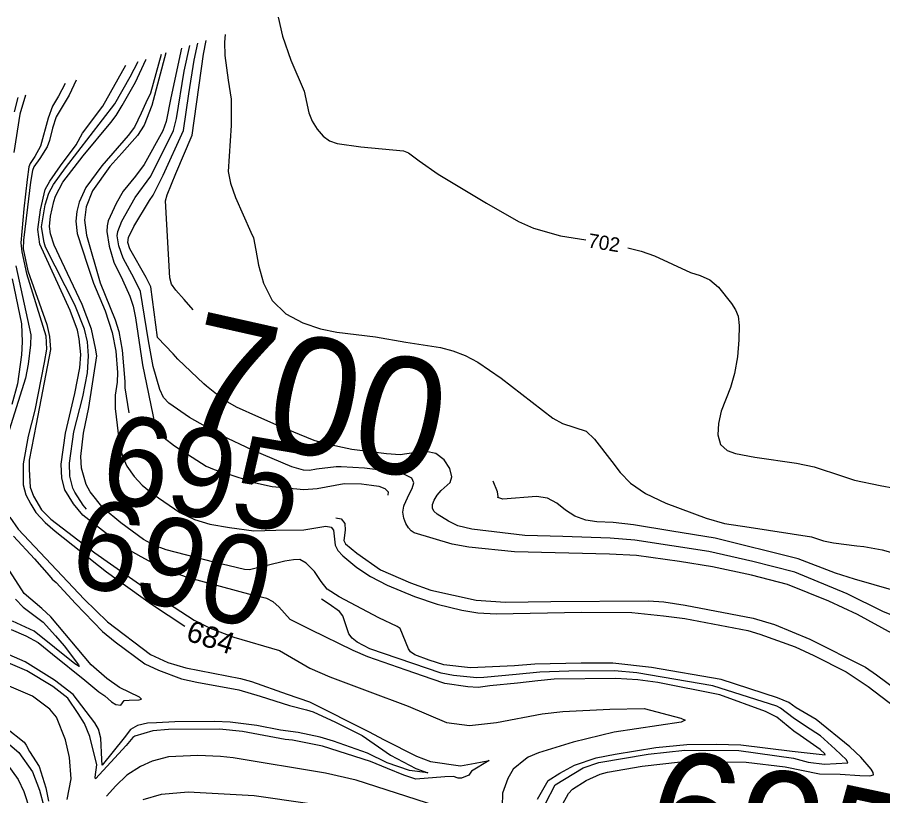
# Model space of a CAD drawing. Extents: x -291892836 to 2945206, y -477993085 to 1832792.
# Drawn here: x 1852494.3 to 1852737.2, y 545123 to 545341.5 of the extents above; entities that cross this region are included whole.
import ezdxf

# ---------------------------------------------------------------- set-up
doc = ezdxf.new("R2010")
doc.units = 0
for name, color, linetype in [('DT_X_Contour_Minor', 7, 'Continuous'), ('DT_X_Terrain_Ground_Line', 7, 'Continuous'), ('Level 19', 7, 'Continuous')]:
    doc.layers.add(name, color=color, linetype=linetype)

msp = doc.modelspace()

# ---------------------------------------------------------------- linework, layer by layer
at = {"layer": 'DT_X_Contour_Minor'}
for points in [[(1852567.51, 545341.45), (1852568.74, 545336.2), (1852571.07, 545329.46), (1852574.79, 545320.73), (1852576.09, 545314.64), (1852577.07, 545312.35), (1852578.47, 545310.05), (1852580.1, 545308.11), (1852581.89, 545306.81), (1852584.07, 545306.02), (1852590.67, 545305.1), (1852602.66, 545304.01), (1852604.07, 545303.46), (1852607.08, 545301.19), (1852612.41, 545297.46), (1852626, 545289.33), (1852634.99, 545284.18), (1852639.22, 545282.24), (1852646.8, 545280.13), (1852653.83, 545279.01)], [(1852552.6, 545336.67), (1852552.39, 545334.51), (1852552.51, 545330.69), (1852553.5, 545323.85)], [(1852585.23, 545215.26), (1852583.74, 545215.32), (1852578.27, 545214.61), (1852576.32, 545214.32), (1852574.64, 545214.35), (1852571.35, 545215.3), (1852560.29, 545219.95), (1852551.58, 545224.07), (1852542.63, 545229.18), (1852536.8, 545233.14), (1852535.32, 545234.79), (1852534.28, 545236.97), (1852532.45, 545243.49), (1852531.09, 545250.69), (1852528.82, 545264.49), (1852527.1, 545268.14), (1852524.01, 545273.83), (1852522.75, 545277.36), (1852522.34, 545280.09), (1852522.45, 545281.3), (1852523.63, 545284.23), (1852527.36, 545290.92), (1852531.72, 545296.91), (1852538.14, 545309.65), (1852538.92, 545313.02), (1852541.08, 545326.33), (1852542.66, 545333.51)], [(1852537.98, 545246.98), (1852533.6, 545251.63), (1852531.79, 545265.8), (1852530.4, 545268.47), (1852525.84, 545276.49), (1852525.29, 545278.25), (1852525.45, 545279.67), (1852527.01, 545282.76), (1852531.37, 545290.02), (1852532.44, 545291.58), (1852535.21, 545297.12), (1852540.94, 545309.69), (1852542.38, 545320), (1852543.95, 545329.46), (1852544.96, 545334.22)], [(1852541.07, 545262.29), (1852538.78, 545264.85), (1852537.58, 545266.6), (1852537.09, 545268.36), (1852535.9, 545289.95), (1852536.32, 545291.6), (1852538.74, 545297.64), (1852543.37, 545308.4), (1852546.49, 545331.15), (1852547.24, 545334.95)], [(1852534.61, 545331.04), (1852531.64, 545320.15), (1852530.36, 545317.45), (1852529.03, 545314.52), (1852527.2, 545310.59), (1852525.43, 545308.33), (1852518, 545299.78), (1852513.53, 545293.7), (1852511.63, 545289.56), (1852511.01, 545286.94), (1852510.65, 545284.24), (1852511.06, 545280.79), (1852513.95, 545271.92), (1852515.63, 545266.89), (1852518.93, 545259.06), (1852520.94, 545252.97), (1852521.91, 545247.72), (1852522.4, 545241.79), (1852522.27, 545239.02), (1852521.76, 545235.44), (1852521.76, 545231.65), (1852523.02, 545220.77), (1852523.87, 545218), (1852525.02, 545215.5), (1852527.06, 545212.63), (1852529.32, 545210.2), (1852532.38, 545207.67), (1852539.92, 545202.46), (1852544.02, 545200.54), (1852548.34, 545199.26), (1852553.8, 545198.28), (1852560.67, 545197.36), (1852566.86, 545197.52), (1852574.66, 545197.61), (1852580.92, 545198.67), (1852582.41, 545198.41), (1852583.06, 545197.54), (1852583.5, 545193.29), (1852584.29, 545191.83), (1852585.61, 545190.29), (1852589.61, 545187.01), (1852593.4, 545184.51), (1852598.1, 545182.13), (1852605.81, 545178.9), (1852612.09, 545176.76), (1852619.09, 545175.1), (1852623.59, 545174.38), (1852628.7, 545174.09), (1852652.66, 545174.48), (1852666.83, 545174.39), (1852675.71, 545173.52), (1852681.66, 545172.72), (1852699.37, 545169.37), (1852702.71, 545168.37), (1852712.61, 545164.77), (1852717.9, 545162.39), (1852726.92, 545157.75), (1852733.13, 545153.63), (1852742.56, 545146.45)], [(1852535.96, 545331.45), (1852532.07, 545316.71), (1852529.85, 545311.16), (1852528.04, 545308.31), (1852523.58, 545303.36), (1852520.22, 545299.56), (1852515.39, 545292.8), (1852513.61, 545288.26), (1852513.09, 545284.51), (1852513.72, 545280.36), (1852517.57, 545266.97), (1852521.74, 545256.57), (1852522.76, 545253.28), (1852523.72, 545248), (1852524.46, 545239.22), (1852524.46, 545237.5), (1852525.55, 545230.47)], [(1852540.34, 545332.8), (1852537.35, 545318.88), (1852536.09, 545312.25), (1852535.08, 545309.58), (1852529.89, 545300.14), (1852527.4, 545296.87), (1852524.02, 545292.68), (1852522, 545289.21), (1852519.74, 545284.36), (1852519.46, 545282.92), (1852519.42, 545281.3), (1852520.05, 545277.2), (1852521.4, 545272.71), (1852523.8, 545267.81), (1852525.85, 545263.18), (1852526.83, 545260.39), (1852527.49, 545257.13), (1852529.38, 545243.96), (1852532.87, 545227.2), (1852533.75, 545225.45), (1852535.53, 545223.47), (1852538.42, 545221.2), (1852547.33, 545215.5), (1852549.52, 545214.55), (1852561.15, 545210.84), (1852565.83, 545209.74), (1852574.69, 545208.93), (1852578.46, 545209.18), (1852585.98, 545210.64), (1852590.92, 545210.5), (1852593.68, 545210.13)], [(1852513.72, 545203.47), (1852512.8, 545204.57), (1852510.39, 545208.2), (1852509.89, 545209.32), (1852509.05, 545212.65), (1852508.88, 545216.38), (1852510.12, 545225.1), (1852512.7, 545234.97), (1852513.95, 545241.66), (1852514.28, 545246.44), (1852513.94, 545250.38), (1852513.14, 545253.9), (1852510.44, 545260.8), (1852502.19, 545276.99), (1852501.78, 545278.3), (1852501.1, 545282.69), (1852502.07, 545288.86), (1852503.09, 545292.1), (1852504.45, 545294.53), (1852507.8, 545299.21), (1852521.64, 545317.16), (1852525.98, 545324.73), (1852528.23, 545329.08)], [(1852648.96, 545123.65), (1852650.17, 545124.83), (1852653.97, 545127.27), (1852657.91, 545129.03), (1852659.98, 545129.6), (1852669.72, 545131.31), (1852680.42, 545132.54), (1852687.41, 545132.63), (1852698.89, 545132.45), (1852709.79, 545131.1), (1852719.43, 545129.18), (1852725.31, 545129.03), (1852730.8, 545128.71), (1852733.56, 545128.62), (1852734.67, 545128.9), (1852734.58, 545129.5), (1852734.01, 545130.45), (1852731.08, 545133.81), (1852727.99, 545136.75), (1852718.52, 545144.39), (1852712.89, 545147.65), (1852710.87, 545149.18), (1852707.71, 545150.45), (1852691.89, 545155.61), (1852672.27, 545158.97), (1852661.44, 545160.19), (1852652.55, 545160.2), (1852639.51, 545159.92), (1852633.87, 545159.48), (1852621.52, 545158.93), (1852614.04, 545159.76), (1852609.9, 545161.03), (1852605.88, 545162.59), (1852604.69, 545163.38), (1852604.04, 545164.24), (1852601.76, 545169.93), (1852600.86, 545170.5), (1852595.75, 545172.92), (1852584.6, 545178.87), (1852581.25, 545181.02), (1852579.59, 545183.16), (1852577.73, 545185.92), (1852575.39, 545188.26), (1852573.61, 545189.29), (1852571.77, 545189.18), (1852569.37, 545188.86), (1852559.45, 545186.43), (1852558.08, 545186.5), (1852549.4, 545188.51), (1852536.09, 545191.97), (1852532.81, 545193.27), (1852529.71, 545194.95), (1852523.31, 545199.56), (1852518.4, 545203.7), (1852514.76, 545208.29), (1852513.64, 545210.31), (1852512.27, 545214.89), (1852512.07, 545218.2), (1852512.83, 545224.72), (1852514.39, 545231.95), (1852516.55, 545246.41), (1852516.19, 545248.62), (1852515.06, 545253.93), (1852512.47, 545260.83), (1852506.73, 545272.9), (1852504.63, 545277.48), (1852503.59, 545280.68), (1852503.26, 545282.78), (1852503.57, 545285.63), (1852504.49, 545289.81), (1852505.01, 545291.3), (1852507.04, 545295.2), (1852512.8, 545302.54), (1852520.56, 545311.93), (1852522.03, 545313.88), (1852523.68, 545316.74), (1852527.42, 545323.29), (1852530.32, 545329.48), (1852530.41, 545329.75)], [(1852697.38, 545137.29), (1852711.8, 545135.49), (1852721.07, 545134.53), (1852720.98, 545134.79), (1852719.63, 545135.95), (1852714.07, 545139.88), (1852712.25, 545141.15), (1852707.48, 545145.06), (1852704.32, 545146.61), (1852691.52, 545151.29), (1852674.1, 545154.82), (1852668.47, 545155.56), (1852662.33, 545155.94), (1852644.94, 545155.68), (1852640.39, 545155.25), (1852634.71, 545154.64), (1852626.94, 545153.81), (1852623.68, 545153.41), (1852620.74, 545153.6), (1852614.33, 545154.53), (1852610.69, 545155.76), (1852603.45, 545158.25), (1852592.7, 545161.96), (1852588.55, 545163.76), (1852576.7, 545169.54), (1852570.84, 545172.5), (1852567.73, 545176.05), (1852566.08, 545177.42), (1852564.36, 545178.32), (1852560.32, 545179.32), (1852542.34, 545184.15), (1852535.57, 545186.49), (1852528.99, 545190.06), (1852525.23, 545192.24), (1852520.67, 545195.43), (1852512.7, 545201.75), (1852510.04, 545204.94), (1852507.64, 545208.87), (1852506.77, 545212.17), (1852506.59, 545216.07), (1852507.79, 545224.78), (1852510.45, 545235.9), (1852511.84, 545243.06), (1852512.1, 545246.85), (1852511.64, 545251.19), (1852511.12, 545253.64), (1852509.14, 545259.21), (1852500.62, 545277.78), (1852500.06, 545281.86), (1852500.78, 545287.46), (1852502.12, 545293.1), (1852503.35, 545295.51), (1852506.36, 545299.73), (1852510.75, 545305.64), (1852512.53, 545308.98), (1852518.24, 545316.53), (1852524.77, 545328.01)], [(1852510.81, 545323.78), (1852508.78, 545319.65), (1852505.13, 545313.54), (1852504.15, 545310.34), (1852503.3, 545306.86), (1852502.62, 545305.1), (1852500.59, 545301.84), (1852498.94, 545299.47), (1852498.5, 545298.43), (1852497.99, 545295.22), (1852497.16, 545288.2), (1852496.01, 545278.91), (1852495.94, 545276.47), (1852497.24, 545270.34), (1852502.57, 545255.22), (1852503.26, 545251.88), (1852503.56, 545248.21), (1852499.59, 545227.27), (1852497.62, 545217.18), (1852497.56, 545214.57), (1852497.91, 545209.64), (1852498.77, 545207.06), (1852501.03, 545203.28), (1852503.64, 545200.65), (1852516, 545191.16), (1852531.08, 545180.62), (1852543.9, 545172.27), (1852548.37, 545170.04), (1852555.07, 545167.5), (1852567.91, 545163.73), (1852576.4, 545158.83), (1852582.02, 545156.37), (1852592.47, 545152.49), (1852604.02, 545148.18), (1852614.8, 545143.56), (1852621.17, 545142.7), (1852628.78, 545143.57), (1852641.6, 545145.97), (1852647.41, 545146.68), (1852660.59, 545147.29), (1852670.25, 545147.46), (1852680.53, 545144.79), (1852681.71, 545144.17), (1852680.66, 545143.68), (1852661.84, 545140.81), (1852650.3, 545138.02), (1852640.57, 545135.09), (1852637.7, 545133.84), (1852636.93, 545133.31), (1852633.48, 545130.48), (1852631.93, 545127.82), (1852630.47, 545123.74), (1852630.42, 545119.99)], [(1852553.5, 545323.85), (1852554.27, 545318.48), (1852554.26, 545311.13), (1852553.5, 545298.17), (1852554.12, 545294.94), (1852555.53, 545290.88), (1852559.79, 545281.18), (1852560.57, 545279.59), (1852561.22, 545276.1), (1852561.95, 545271.94), (1852563.35, 545266.87), (1852565.85, 545262.01), (1852569.69, 545258.27), (1852574.41, 545255.68), (1852579.35, 545254.03), (1852583.96, 545253.11), (1852594.8, 545251.8), (1852603.31, 545250.25), (1852613.1, 545248.75), (1852616.55, 545247.85), (1852620.03, 545246.51), (1852623.53, 545244.67), (1852630.13, 545240.17), (1852644.58, 545228.98), (1852647.29, 545227.48), (1852653.94, 545225.28), (1852656.28, 545223.11), (1852661.13, 545216.83), (1852663.51, 545213.67), (1852666.42, 545210.7), (1852670.58, 545207.83), (1852676.33, 545205.09), (1852687.63, 545200.89), (1852692.79, 545199.38), (1852699.69, 545198.34)], [(1852507.7, 545322.87), (1852505.8, 545319.28), (1852504.15, 545316.53), (1852502.89, 545313.16), (1852500.82, 545305.3), (1852499.15, 545302.37), (1852497.84, 545300.46), (1852497.48, 545299.5), (1852497.02, 545295.96), (1852496.13, 545287.66), (1852495.3, 545278.13), (1852495.54, 545275.6), (1852496.87, 545269.52), (1852502.27, 545252.02), (1852502.49, 545248.36), (1852501.85, 545244.59), (1852499.17, 545231.2), (1852497.29, 545223.9), (1852495.87, 545216.18), (1852495.91, 545210.27), (1852496.65, 545207.46), (1852498.06, 545204.8), (1852499.51, 545202.5), (1852502.1, 545199.72), (1852504.88, 545197.21), (1852519.26, 545185.82), (1852531.94, 545176.75), (1852541.33, 545170.6)], [(1852496.56, 545319.6), (1852495.02, 545314.24), (1852493.33, 545303.52)], [(1852494.45, 545318.97), (1852493.4, 545314.95)], [(1852665.63, 545276.79), (1852669.45, 545275.8), (1852673.17, 545274.51), (1852683.24, 545269.81), (1852686, 545269.03), (1852688.7, 545267.77), (1852691.12, 545265.74), (1852694.77, 545261.1), (1852695.91, 545259.37), (1852696.61, 545257.59), (1852696.91, 545254.95), (1852696.86, 545250.94), (1852696.43, 545246.15), (1852695.62, 545241.46), (1852694.44, 545237.53), (1852691.9, 545230.89), (1852691.07, 545227.48), (1852690.9, 545224.24), (1852691.67, 545221.61), (1852693.51, 545219.93), (1852695.87, 545219.01), (1852701.31, 545218.06), (1852713.02, 545216.37), (1852718.01, 545215.32), (1852725.88, 545212.69), (1852729.29, 545211.53), (1852736.49, 545210.06), (1852744.57, 545208.57)], [(1852493.86, 545271.7), (1852498.03, 545252.36), (1852497.98, 545249.55), (1852497.31, 545244.07), (1852496.56, 545240.21), (1852488.81, 545215.8)], [(1852492.8, 545268.08), (1852495.4, 545255.45), (1852495.64, 545250.42), (1852495.48, 545246.71), (1852494.35, 545238.55), (1852492.74, 545232.83)], [(1852543.66, 545259.38), (1852541.07, 545262.29)], [(1852546.65, 545238.63), (1852539.37, 545245.51), (1852537.98, 545246.98)], [(1852562.09, 545229.28), (1852555.81, 545232.07), (1852553.41, 545233.42), (1852550.68, 545235.28), (1852547.36, 545237.97), (1852546.65, 545238.63)], [(1852647.42, 545195.71), (1852636.71, 545196.06), (1852621.88, 545197.79), (1852617.97, 545198.74), (1852615.3, 545200.04), (1852612.16, 545202), (1852611.23, 545202.85), (1852610.82, 545203.69), (1852610.87, 545204.7), (1852611.31, 545205.99), (1852612.1, 545207.4), (1852613.23, 545208.7), (1852615.79, 545210.89), (1852616.27, 545212.5), (1852615.66, 545214.81), (1852614.08, 545217.24), (1852611.78, 545219.02), (1852609.02, 545219.6), (1852606.19, 545219.36), (1852601.76, 545218.69), (1852597.87, 545218.99), (1852588.21, 545220.14), (1852580.8, 545221.74), (1852577.64, 545222.7), (1852567.77, 545226.76), (1852562.09, 545229.28)], [(1852602.89, 545204.55), (1852604.25, 545207.59), (1852605.14, 545209.27), (1852605.57, 545210.83), (1852604.99, 545212.15), (1852603.01, 545213.16), (1852599.88, 545213.91), (1852591.74, 545214.97), (1852585.23, 545215.26)], [(1852593.68, 545210.13), (1852595.72, 545209.86), (1852597.48, 545209.27), (1852598.4, 545208.28), (1852598.33, 545207.32)], [(1852678.03, 545197.25), (1852667.21, 545199.01), (1852661.57, 545199.7), (1852656.96, 545199.91), (1852653.84, 545200.38), (1852650.78, 545201.43), (1852648.15, 545203.19), (1852645.71, 545205.13), (1852643.08, 545206.54), (1852640.01, 545206.94), (1852630.58, 545206.2), (1852629.16, 545206.68), (1852629.25, 545207.02), (1852629.05, 545208.28), (1852627.85, 545211.31)], [(1852739.84, 545168.55), (1852730.13, 545173.84), (1852722.06, 545177.59), (1852710.44, 545182.29), (1852700.4, 545184.87), (1852689.45, 545187.28), (1852680.12, 545188.75), (1852668.07, 545190.44), (1852660.49, 545190.81), (1852633.82, 545191.41), (1852621.02, 545192.78), (1852616.32, 545193.59), (1852605.72, 545196.82), (1852604.79, 545197.39), (1852604.07, 545198.2), (1852603.34, 545199.4), (1852602.75, 545200.9), (1852602.5, 545202.55), (1852602.74, 545204.23), (1852602.89, 545204.55)], [(1852492.19, 545201.19), (1852494.51, 545197.78), (1852513, 545178.21), (1852519.61, 545171.79), (1852531.65, 545162.62), (1852536.5, 545160.38), (1852541.58, 545158.86), (1852556.94, 545155.91), (1852559.99, 545155.04), (1852570.04, 545151.52), (1852576.33, 545149.34), (1852592.89, 545141.05), (1852597.23, 545138.66), (1852606.29, 545134.09), (1852610.29, 545132.62), (1852618.73, 545131.37), (1852622.84, 545132.16), (1852626.71, 545132.88), (1852621.81, 545129.88), (1852621.05, 545128.82), (1852619.01, 545127.94), (1852618, 545127.98), (1852616.69, 545128.38), (1852614.31, 545128.28), (1852606.18, 545127.64), (1852602.79, 545128.8), (1852598.23, 545130.69), (1852593.43, 545132.62), (1852579.95, 545136.89), (1852571.55, 545138.56), (1852569.47, 545138.81), (1852557.46, 545141), (1852551.06, 545141.65), (1852536.68, 545141.61), (1852532.29, 545141.18), (1852527.24, 545139.77), (1852526.67, 545139.32), (1852524.83, 545137.15), (1852516.19, 545127.75), (1852516.09, 545128.22), (1852516.55, 545131.66), (1852514.67, 545139.66), (1852513.17, 545143.3), (1852511.34, 545146.04), (1852508.45, 545150.36), (1852504.2, 545153.7), (1852496.9, 545158.06), (1852485.48, 545162.93)], [(1852583.68, 545201.03), (1852585.23, 545200.75), (1852586.25, 545199.4), (1852586.29, 545197.54), (1852585.91, 545194.62), (1852586.37, 545193.7), (1852589.62, 545191.05), (1852596.18, 545186.43), (1852604.63, 545182.73), (1852610.31, 545180.74), (1852623.08, 545177.88), (1852631.31, 545177.3), (1852644.09, 545177.49), (1852671.47, 545177.74), (1852675.73, 545177.41), (1852681.78, 545176.53), (1852700.88, 545172.82), (1852706.83, 545171.1), (1852716.72, 545166.94), (1852732.39, 545159.04), (1852735.46, 545156.95), (1852746.7, 545148.6)], [(1852699.69, 545198.34), (1852717.25, 545195.69), (1852720.61, 545194.53), (1852723.39, 545193.96), (1852729.92, 545193.17)], [(1852493.17, 545195.83), (1852499.08, 545189.5), (1852503.2, 545184.78), (1852504.02, 545183.8), (1852505.15, 545182.87), (1852510.63, 545176.98), (1852518.2, 545169.1), (1852521.7, 545166.22), (1852530.09, 545159.98), (1852533.88, 545158.21), (1852540.38, 545155.81), (1852544.68, 545154.88), (1852556.45, 545152.71), (1852562.42, 545150.96), (1852570.67, 545148.29), (1852575.45, 545147.13), (1852577.31, 545146.58), (1852583.55, 545143.68), (1852591.08, 545139.93), (1852599.04, 545134.42), (1852606.17, 545130.61), (1852609.56, 545129.48), (1852604.4, 545130.05), (1852598.09, 545132.25), (1852592.55, 545134.94), (1852583.07, 545138.35), (1852579.28, 545139.48), (1852573.15, 545140.73), (1852568.13, 545141.45), (1852561.52, 545142.73), (1852554.02, 545143.68), (1852549.58, 545143.88), (1852538.49, 545143.77), (1852533.35, 545143.5), (1852530.86, 545143.33), (1852528.05, 545142.67), (1852526.03, 545141.56), (1852524.22, 545139.24), (1852518.12, 545131.57), (1852518.02, 545133.17), (1852517.67, 545139.18), (1852517.09, 545141.72), (1852516.07, 545143.45), (1852509.97, 545151.38), (1852504.72, 545155.44), (1852496.51, 545160.62), (1852486.58, 545164.88)], [(1852776.09, 545146.51), (1852760.08, 545161.04), (1852753.15, 545167.02), (1852749.81, 545169.3), (1852746.45, 545171), (1852737.23, 545174.7), (1852727.24, 545179.7), (1852712.55, 545185.76), (1852700.71, 545188.78), (1852688.43, 545191.53), (1852667.64, 545194.72), (1852660.71, 545195.27), (1852647.42, 545195.71)], [(1852753.88, 545176.4), (1852753.86, 545176.4), (1852745.2, 545179.23), (1852729.32, 545183.77), (1852723.94, 545185.49), (1852713.51, 545189.53), (1852690.17, 545195.27), (1852678.03, 545197.25)], [(1852729.92, 545193.17), (1852731.91, 545192.93), (1852737.09, 545192), (1852742.4, 545190.56)], [(1852492.55, 545169.7), (1852496.64, 545167.87), (1852500.11, 545166.03), (1852504.14, 545162.7), (1852513.22, 545155.43), (1852517.13, 545152.21), (1852518.81, 545151.03), (1852520.73, 545149.35), (1852521.95, 545148.59), (1852523.29, 545148.46), (1852524.27, 545149.7), (1852525.69, 545149.82), (1852528.47, 545149.89), (1852529.11, 545150.15), (1852528.56, 545150.65), (1852522.96, 545153.4), (1852519.44, 545155.87), (1852515, 545159.78), (1852503.69, 545173.17), (1852501.12, 545175.55), (1852496.17, 545179.73), (1852492.21, 545186)], [(1852493.73, 545178.2), (1852495.95, 545175.95), (1852501.53, 545171.67), (1852505.02, 545167.92), (1852507.45, 545165.07), (1852511.45, 545159.77), (1852511.66, 545159.25), (1852510.43, 545160.03), (1852498.98, 545169.19), (1852492.95, 545171.96)], [(1852642.51, 545120.81), (1852645.27, 545126.02), (1852653.16, 545130.83), (1852657.56, 545132.33), (1852671.4, 545134.68), (1852681.64, 545135.84), (1852696.84, 545135.7), (1852712.19, 545133.52), (1852716.33, 545132.47), (1852720.89, 545131.91), (1852727.41, 545132.26), (1852727.05, 545133.05), (1852723.87, 545136.08), (1852719.71, 545139.78), (1852715.52, 545142.57), (1852712.03, 545144.86), (1852708.48, 545147.58), (1852707.5, 545148.16), (1852689.54, 545153.88), (1852668.23, 545157.54), (1852661.89, 545158.06), (1852649.08, 545157.98), (1852640.98, 545157.72), (1852634.29, 545157.06), (1852625.27, 545156.2), (1852623.26, 545156.06), (1852616.72, 545156.75), (1852613.28, 545157.42), (1852593.22, 545164.21), (1852589.64, 545166.12), (1852588.29, 545167.2), (1852587.38, 545168.4), (1852586.48, 545170.99), (1852585.64, 545173.53), (1852584.75, 545174.72), (1852581.84, 545176.8), (1852579.62, 545178.19)], [(1852508.22, 545121.91), (1852509.36, 545127.72), (1852508.94, 545133.77), (1852507.84, 545138.7), (1852505.26, 545145.1), (1852503.41, 545147.32), (1852498.53, 545150.91), (1852489.27, 545154.92)], [(1852491.22, 545141.97), (1852496.15, 545138.05), (1852496.75, 545137.24), (1852497.72, 545135.39), (1852500.39, 545131.2), (1852502.3, 545125.22), (1852503.01, 545121.45)], [(1852489.58, 545139.55), (1852494.67, 545135.16), (1852498.52, 545129.68), (1852500.51, 545124.57), (1852501.68, 545120.06)], [(1852640.29, 545122.08), (1852643.31, 545127.3), (1852646.54, 545129.3), (1852650.65, 545131.6), (1852656.75, 545133.65), (1852662.06, 545134.69), (1852673.5, 545136.53), (1852682.18, 545137.43), (1852690.5, 545137.51), (1852697.38, 545137.29)], [(1852612.08, 545120.1), (1852589.39, 545127.33), (1852580.81, 545129.3), (1852554.83, 545133.63), (1852551.31, 545133.98), (1852544.96, 545134.27), (1852536.67, 545133.89), (1852532.16, 545132.75), (1852528.85, 545131.21), (1852525, 545128.74), (1852521.94, 545125.8), (1852519.26, 545122.91)], [(1852491.6, 545131.55), (1852494.48, 545127.55), (1852496.06, 545124.15), (1852499.4, 545114.23)], [(1852529.57, 545121.91), (1852534.78, 545123.47), (1852542.23, 545124.08), (1852560.75, 545123.07), (1852575.71, 545120.95)], [(1852647.42, 545120.7), (1852648.96, 545123.65)]]:
    msp.add_lwpolyline(points, dxfattribs=at)

# ---------------------------------------------------------------- texts
at = {"layer": 'DT_X_Terrain_Ground_Line'}
for s, height, rotation, p in [('700', 33, 347.3442, (1852538.43, 545227.03)), ('695', 25, 350.3236, (1852516.68, 545205.99)), ('690', 25, 345.6483, (1852507.64, 545183.24)), ('695', 33, 347.9401, (1852668.8, 545104.87))]:
    msp.add_text(s, height=height, rotation=rotation, dxfattribs=at).set_placement(p)
at = {"layer": 'Level 19'}
for s, height, rotation, p in [('702', 4, 350.9424, (1852654.28, 545276.91)), ('684', 6, 342.1589, (1852541.31, 545166.7))]:
    msp.add_text(s, height=height, rotation=rotation, dxfattribs=at).set_placement(p)

doc.saveas('drawing.dxf')
